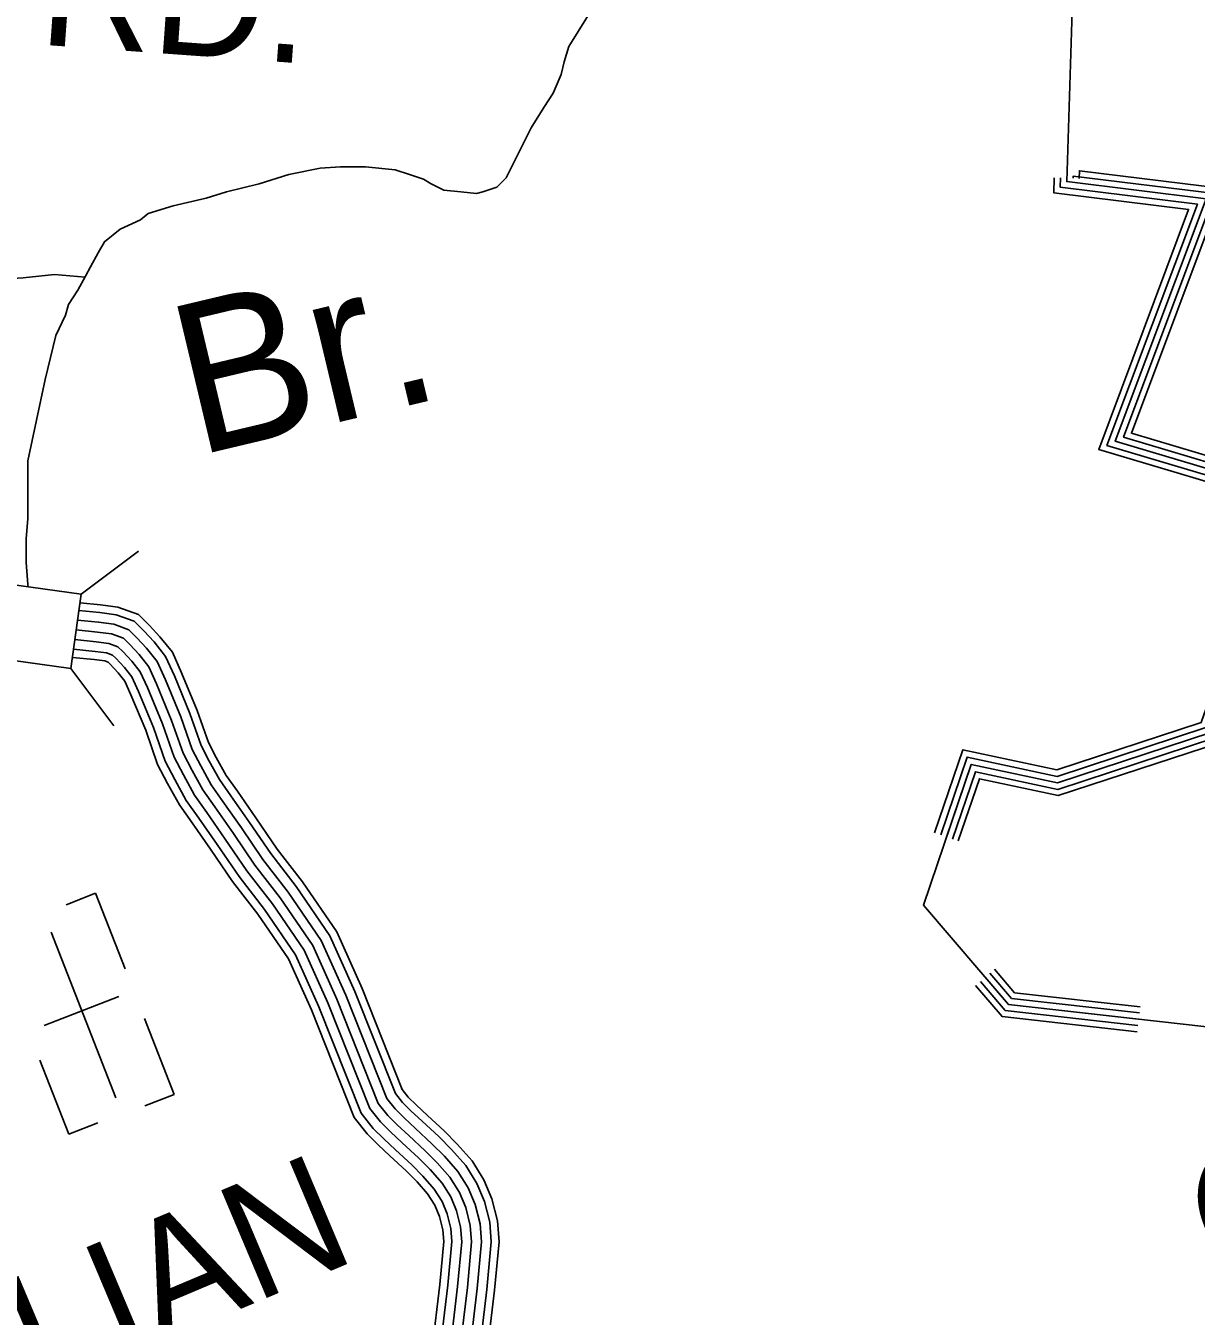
# Model space of a CAD drawing. Extents: x 1788175 to 1969470, y 584502 to 738744.
# Drawn here: x 1946914 to 1950618, y 630862 to 634946 of the extents above; entities that cross this region are included whole.
import ezdxf

# ---------------------------------------------------------------- set-up
doc = ezdxf.new("R2010")
doc.units = 0
for name, color, linetype in [('DESIGN - DRAINAGE - Bridges and Cross Drains Size Text', 7, 'Continuous'), ('DESIGN - ROW - Right-of-Way and Easement Labels', 7, 'Continuous'), ('DESIGN - TRANSPORTATION - Text', 7, 'Continuous'), ('DESIGN - UTILITIES - Cable (Underground) with Text', 7, 'Continuous'), ('SURVEY - DRAINAGE - Natural Features', 7, 'Continuous'), ('SURVEY - DRAINAGE - Storm Sewer', 7, 'Continuous'), ('SURVEY - TRANSPORTATION - Roads', 7, 'Continuous')]:
    doc.layers.add(name, color=color, linetype=linetype)

msp = doc.modelspace()

# ---------------------------------------------------------------- linework, layer by layer
at = {"layer": 'DESIGN - TRANSPORTATION - Text'}
for points in [[(1948770.2, 635101.6), (1948632.8, 634880.9), (1948618, 634831.4), (1948608.1, 634791.8), (1948583.3, 634732.4), (1948553.6, 634687.9), (1948514.1, 634623.5), (1948489.3, 634574.1), (1948454.7, 634504.8), (1948434.9, 634465.2), (1948405.2, 634435.5), (1948360.6, 634420.7), (1948340.9, 634415.7), (1948291.4, 634420.7), (1948236.9, 634425.6), (1948197.3, 634445.4), (1948172.6, 634460.2), (1948128.1, 634475.1), (1948083.5, 634489.9), (1947989.5, 634499.8), (1947910.3, 634499.8), (1947846, 634494.9), (1947747, 634475.1), (1947653, 634445.4), (1947549.1, 634420.7), (1947484.8, 634400.9), (1947380.8, 634376.1), (1947301.7, 634351.4), (1947276.9, 634331.6), (1947212.6, 634301.9), (1947163.1, 634262.3), (1947143.3, 634227.7), (1947118.6, 634183.1), (1947103.7, 634153.4), (1947079, 634108.9), (1947049.3, 634064.4), (1947039.4, 634029.7), (1947009.7, 633965.4), (1946975.1, 633826.8), (1946920.6, 633569.5), (1946920.6, 633485.4), (1946920.6, 633386.4), (1946915.7, 633322.1), (1946915.7, 633247.9), (1946920.6, 633178.6), (1946921.7, 633170.6)], [(1946484.3, 633971.6), (1946519.8, 634000), (1946603.9, 634049.5), (1946683.1, 634094.1), (1946777.1, 634133.6), (1946821.6, 634143.5), (1946905.8, 634148.5), (1947004.7, 634158.4), (1947102.3, 634150.9)]]:
    msp.add_lwpolyline(points, dxfattribs=at)
at = {"layer": 'DESIGN - UTILITIES - Cable (Underground) with Text'}
for p, q in [((1947135.1, 632200.5), (1947042.2, 632164.3)), ((1947228.4, 631961.3), (1947135, 632200.5)), ((1947208.9, 631873.8), (1946972.6, 631781.6)), ((1947383.5, 631564.1), (1947289.7, 631804.5)), ((1946958.8, 631672.4), (1947050.2, 631438.2)), ((1947383.4, 631564), (1947290.7, 631527.8)), ((1947050.3, 631438.2), (1947141.9, 631473.9))]:
    msp.add_line(p, q, dxfattribs=at)
msp.add_lwpolyline([(1946994.8, 632077.6), (1947199.6, 631553.1)], dxfattribs=at)
at = {"layer": 'SURVEY - DRAINAGE - Natural Features'}
for points in [[(1949990.2, 636964.1), (1949911, 636877.3), (1949870.3, 636796.1), (1949850, 636723), (1949846, 636694.5), (1949817.5, 636655.9), (1950719.3, 636517.8), (1950581.2, 636257.8), (1950435, 635892.3), (1950370, 635729.8), (1950290, 635594.1), (1950255.6, 635428.2), (1950231.3, 635312.3), (1950221.2, 635278.3), (1950226.5, 635028.5), (1950208.9, 634452.8), (1950649.8, 634398.2), (1950362.3, 633631.1), (1950928.5, 633462.4)], [(1950229.2, 634463.2), (1950229.5, 634470.4), (1950677.4, 634415), (1950388.5, 633644.1), (1950954.3, 633475.5), (1950680.6, 632693.2), (1950180.7, 632529.3), (1949919.6, 632585), (1949847.5, 632372.2)], [(1950248.2, 634462.6), (1950249, 634487.2), (1950703.7, 634430.8), (1950413.4, 633656.5), (1950978.8, 633488.1), (1950695.4, 632678.1), (1950181.8, 632509.6), (1949932.2, 632562.9), (1949865.5, 632366.1)], [(1950169.3, 634465), (1950167.8, 634417.6), (1950594.5, 634364.8), (1950309.8, 633605), (1950876.9, 633436), (1950633.8, 632741), (1950177.4, 632591.3), (1949879.9, 632654.9), (1949790.7, 632391.5)], [(1950189.3, 634464.4), (1950188.4, 634435.2), (1950622.2, 634381.5), (1950336, 633618), (1950902.7, 633449.2), (1950649.4, 632725.1), (1950178.5, 632570.6), (1949893.2, 632631.6), (1949809.7, 632385)], [(1950209.3, 634463.8), (1950208.9, 634452.8), (1950649.8, 634398.2), (1950362.3, 633631.1), (1950928.5, 633462.4), (1950665, 632709.2), (1950179.6, 632550), (1949906.4, 632608.3), (1949828.6, 632378.6)], [(1950665, 632709.2), (1950179.6, 632550), (1949906.4, 632608.3), (1949755.5, 632162.8), (1950024, 631848.6), (1950961.6, 631743.3)], [(1949950.5, 631934.6), (1950024, 631848.6), (1950436.2, 631802.3)], [(1949965.7, 631947.6), (1950034.1, 631867.6), (1950438.5, 631822.2)], [(1949980.1, 631960), (1950043.7, 631885.6), (1950440.6, 631841.1)], [(1949920.1, 631908.6), (1950003.9, 631810.6), (1950431.8, 631762.5)], [(1949935.3, 631921.6), (1950013.9, 631829.6), (1950434, 631782.4)]]:
    msp.add_lwpolyline(points, dxfattribs=at)
at = {"layer": 'SURVEY - DRAINAGE - Storm Sewer'}
for p, q in [((1947089.9, 633146.9), (1947271.4, 633283.4)), ((1947056.6, 632911.7), (1947193.1, 632730.1))]:
    msp.add_line(p, q, dxfattribs=at)
msp.add_lwpolyline([(1946821.3, 632944.9), (1947056.6, 632911.6), (1947089.9, 633146.9), (1946854.6, 633180.1)], close=True, dxfattribs=at)
at = {"layer": 'SURVEY - TRANSPORTATION - Roads'}
for points in [[(1947086.1, 633120.1), (1947151, 633113.5), (1947205.8, 633106.2), (1947270.7, 633082.5), (1947305.3, 633048.1), (1947338.9, 633012.5), (1947378.1, 632963.1), (1947407.2, 632898.1), (1947456.9, 632778.6), (1947492, 632678.1), (1947516.8, 632630.5), (1947548.2, 632573.7), (1947583.8, 632523.3), (1947642.5, 632438.8), (1947709.6, 632340.6), (1947789.9, 632236.7), (1947898.2, 632078.3), (1947978.7, 631899.4), (1948105.7, 631579.3), (1948124.7, 631555.3), (1948150.4, 631529.8), (1948185.2, 631497.1), (1948238.3, 631448.3), (1948279.8, 631407), (1948326.5, 631353.6), (1948364, 631293.8), (1948389.5, 631233.3), (1948407, 631163.8), (1948412.3, 631096.9), (1948397.9, 630944.1), (1948374.9, 630749.8)], [(1947082.6, 633095.6), (1947148.1, 633089), (1947199.9, 633082.1), (1947257.1, 633061.2), (1947287.6, 633030.9), (1947320.2, 632996.3), (1947356.8, 632950.2), (1947384.5, 632888.3), (1947433.8, 632769.8), (1947469.3, 632668.2), (1947495, 632618.9), (1947527.2, 632560.5), (1947563.6, 632509.1), (1947622.1, 632424.7), (1947689.6, 632326.1), (1947769.9, 632222.2), (1947876.6, 632066.2), (1947955.9, 631889.8), (1948084.1, 631566.8), (1948106.3, 631538.8), (1948133.2, 631512.1), (1948168.4, 631479), (1948221.2, 631430.5), (1948261.8, 631390.1), (1948306.6, 631338.8), (1948342, 631282.4), (1948366, 631225.4), (1948382.5, 631159.8), (1948387.5, 631097.1), (1948373.3, 630946.7), (1948350.2, 630751.2)], [(1947078.3, 633064.8), (1947144.5, 633058.2), (1947192.4, 633051.8), (1947240.1, 633034.4), (1947265.4, 633009.3), (1947296.7, 632976), (1947330.1, 632933.9), (1947356, 632876), (1947404.9, 632758.7), (1947440.8, 632655.9), (1947467.7, 632604.2), (1947500.9, 632544), (1947538.2, 632491.3), (1947596.6, 632407.2), (1947664.5, 632307.9), (1947744.8, 632203.9), (1947849.4, 632050.9), (1947927.4, 631877.7), (1948057, 631551.1), (1948083.1, 631518.2), (1948111.6, 631489.8), (1948147.3, 631456.3), (1948199.8, 631408), (1948239.1, 631368.9), (1948281.6, 631320.3), (1948314.4, 631268.1), (1948336.5, 631215.6), (1948351.8, 631154.7), (1948356.4, 631097.3), (1948342.5, 630950), (1948319.2, 630753)], [(1947069.6, 633003.4), (1947137.4, 632996.6), (1947177.5, 632991.3), (1947206, 632980.8), (1947220.9, 632966), (1947249.8, 632935.4), (1947276.7, 632901.5), (1947299.1, 632851.4), (1947346.9, 632736.6), (1947383.7, 632631.2), (1947413.1, 632574.9), (1947448.3, 632511), (1947487.4, 632455.8), (1947545.5, 632372), (1947614.3, 632271.4), (1947694.7, 632167.4), (1947795.1, 632020.5), (1947870.2, 631853.6), (1948002.7, 631519.8), (1948036.8, 631476.8), (1948068.5, 631445.2), (1948105.1, 631410.8), (1948156.9, 631363.2), (1948193.9, 631326.5), (1948231.7, 631283.2), (1948259.2, 631239.4), (1948277.5, 631195.9), (1948290.5, 631144.6), (1948294.2, 631097.8), (1948280.9, 630956.5), (1948257.2, 630756.6)], [(1947073.9, 633034.1), (1947140.9, 633027.4), (1947185, 633021.5), (1947223.1, 633007.6), (1947243.1, 632987.7), (1947273.3, 632955.7), (1947303.4, 632917.7), (1947327.6, 632863.7), (1947375.9, 632747.6), (1947412.2, 632643.5), (1947440.4, 632589.5), (1947474.6, 632527.5), (1947512.8, 632473.6), (1947571.1, 632389.6), (1947639.4, 632289.6), (1947719.8, 632185.7), (1947822.3, 632035.7), (1947898.8, 631865.6), (1948029.8, 631535.4), (1948060, 631497.5), (1948090.1, 631467.5), (1948126.2, 631433.6), (1948178.4, 631385.6), (1948216.5, 631347.7), (1948256.7, 631301.7), (1948286.8, 631253.7), (1948307, 631205.7), (1948321.1, 631149.6), (1948325.3, 631097.6), (1948311.7, 630953.2), (1948288.2, 630754.8)], [(1947073.9, 633034.1), (1947140.9, 633027.4), (1947185, 633021.5), (1947223.1, 633007.6), (1947243.1, 632987.7), (1947273.3, 632955.7), (1947303.4, 632917.7), (1947327.6, 632863.7), (1947375.9, 632747.6), (1947412.2, 632643.5), (1947440.4, 632589.5), (1947474.6, 632527.5), (1947512.8, 632473.6), (1947571.1, 632389.6), (1947639.4, 632289.6), (1947719.8, 632185.7), (1947822.3, 632035.7), (1947898.8, 631865.6), (1948029.8, 631535.4), (1948060, 631497.5), (1948090.1, 631467.5), (1948126.2, 631433.6), (1948178.4, 631385.6), (1948216.5, 631347.7), (1948256.7, 631301.7), (1948286.8, 631253.7), (1948307, 631205.7), (1948321.1, 631149.6), (1948325.3, 631097.6), (1948311.7, 630953.2), (1948288.2, 630754.8)], [(1947065.3, 632972.7), (1947133.8, 632965.8), (1947170.1, 632961), (1947189, 632954.1), (1947198.7, 632944.4), (1947226.3, 632915.1), (1947250, 632885.3), (1947270.6, 632839.1), (1947318, 632725.5), (1947355.2, 632618.9), (1947385.8, 632560.2), (1947422, 632494.6), (1947462, 632438), (1947520, 632354.4), (1947589.3, 632253.1), (1947669.6, 632149.2), (1947768, 632005.3), (1947841.7, 631841.5), (1947975.6, 631504.1), (1948013.7, 631456.1), (1948047, 631422.9), (1948084, 631388.1), (1948135.5, 631340.8), (1948171.2, 631305.3), (1948206.8, 631264.6), (1948231.6, 631225), (1948248, 631186), (1948259.8, 631139.5), (1948263.1, 631098), (1948250, 630959.8), (1948226.2, 630758.4)], [(1947061.7, 632947.2), (1947130.8, 632940.3), (1947163.9, 632935.9), (1947174.9, 632931.9), (1947180.3, 632926.5), (1947206.9, 632898.3), (1947227.8, 632871.8), (1947247, 632828.9), (1947293.9, 632716.3), (1947331.5, 632608.6), (1947363.1, 632548.1), (1947400.2, 632480.9), (1947441, 632423.2), (1947498.8, 632339.8), (1947568.4, 632238), (1947648.8, 632134.1), (1947745.5, 631992.6), (1947818, 631831.4), (1947953.1, 631491.1), (1947994.4, 631438.9), (1948029.1, 631404.4), (1948066.5, 631369.3), (1948117.7, 631322.2), (1948152.5, 631287.7), (1948186.1, 631249.2), (1948208.7, 631213.2), (1948223.5, 631177.8), (1948234.3, 631135.3), (1948237.3, 631098.2), (1948224.4, 630962.5), (1948200.5, 630759.8)]]:
    msp.add_lwpolyline(points, dxfattribs=at)

# ---------------------------------------------------------------- texts
at = {"layer": 'DESIGN - DRAINAGE - Bridges and Cross Drains Size Text'}
for s, rotation, p in [('Br.', 13.3913, (1947453.5, 633583.8)), ('Cr.', 28.3038, (1950748.4, 630878.9))]:
    msp.add_text(s, height=475, rotation=rotation, dxfattribs=at).set_placement(p)
at = {"layer": 'DESIGN - ROW - Right-of-Way and Easement Labels'}
for s, rotation, p in [('RD.', 355.8746, (1946951.3, 634887)), ('MC MILLIAN', 22.8955, (1945359.9, 629941.2))]:
    msp.add_text(s, height=370, rotation=rotation, dxfattribs=at).set_placement(p)

doc.saveas('drawing.dxf')
